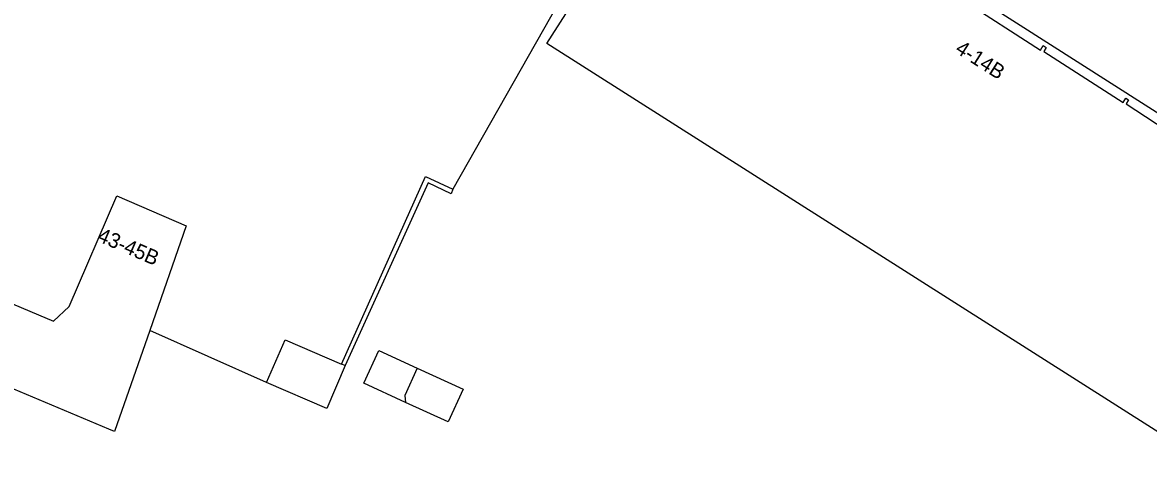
# Model space of a CAD drawing. Extents: x 160356 to 161355, y 381727 to 382845.
# Drawn here: x 160920.1 to 160996.1, y 382759.5 to 382788.9 of the extents above; entities that cross this region are included whole.
import ezdxf

# ---------------------------------------------------------------- set-up
doc = ezdxf.new("R2010")
doc.units = 0
for name, color, linetype in [('IMGEO_Hek', 7, 'Continuous'), ('IMGEO_Muur', 7, 'Continuous'), ('IMGEO_Pand', 7, 'Continuous'), ('IMGEO_Pand_nummerreeks', 7, 'Continuous'), ('IMGEO_Voetpad_open', 7, 'Continuous')]:
    doc.layers.add(name, color=color, linetype=linetype)

msp = doc.modelspace()

# ---------------------------------------------------------------- linework, layer by layer
at = {"layer": 'IMGEO_Hek'}
msp.add_lwpolyline([(160963.954, 382803.686), (160949.178, 382777.619)], dxfattribs=at)
at = {"layer": 'IMGEO_Muur'}
for points in [[(160941.675, 382765.823), (160947.345, 382778.491), (160949.178, 382777.619)], [(160949.178, 382777.619), (160949.066, 382777.32), (160947.521, 382778.055), (160941.922, 382765.716)]]:
    msp.add_lwpolyline(points, dxfattribs=at)
at = {"layer": 'IMGEO_Pand'}
for points in [[(160999.49, 382759.517), (160955.527, 382787.463), (160962.286, 382798.065)], [(160983.463, 382790.491), (160988.834, 382787.021), (160989.025, 382787.318), (160989.215, 382787.198), (160989.058, 382786.933), (160994.413, 382783.478), (160994.599, 382783.772), (160994.777, 382783.655), (160994.622, 382783.389), (160997.948, 382781.214)], [(160919.037, 382770.058), (160922.227, 382768.718), (160923.296, 382769.706), (160926.495, 382777.169), (160931.192, 382775.156), (160928.722, 382768.098)], [(160928.722, 382768.098), (160926.336, 382761.278), (160925.966, 382761.433), (160917.39, 382765.037)], [(160936.613, 382764.575), (160937.864, 382767.469), (160941.675, 382765.823)], [(160945.993, 382763.234), (160943.166, 382764.527), (160944.176, 382766.736), (160946.778, 382765.546)], [(160941.922, 382765.716), (160940.672, 382762.821), (160936.613, 382764.575)], [(160941.922, 382765.716), (160941.675, 382765.823)], [(160946.778, 382765.546), (160945.941, 382763.706), (160945.993, 382763.234)], [(160946.778, 382765.546), (160949.888, 382764.124), (160948.877, 382761.915), (160945.993, 382763.234)]]:
    msp.add_lwpolyline(points, dxfattribs=at)
at = {"layer": 'IMGEO_Voetpad_open'}
for points in [[(160963.954, 382803.686), (160949.178, 382777.619)], [(161009.239, 382774.807), (161000, 382780.699), (160963.954, 382803.686)], [(160936.613, 382764.575), (160928.722, 382768.098)]]:
    msp.add_lwpolyline(points, dxfattribs=at)

# ---------------------------------------------------------------- texts
at = {"layer": 'IMGEO_Pand_nummerreeks'}
for s, rotation, p in [('4-14B', 327.51346, (160983.02, 382786.9)), ('43-45B', 336.73218, (160925.122, 382774.147))]:
    msp.add_text(s, height=1, rotation=rotation, dxfattribs=at).set_placement(p)

doc.saveas('drawing.dxf')
